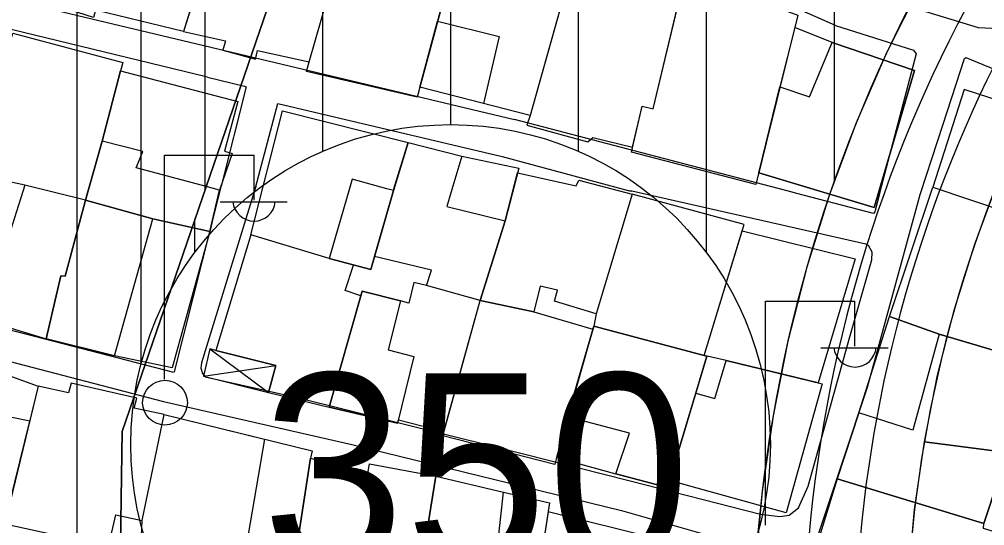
# Model space of a CAD drawing. Extents: x 417997 to 421451, y 4451742 to 4455216.
# Drawn here: x 420338.1 to 420413.6, y 4453009.8 to 4453049.4 of the extents above; entities that cross this region are included whole.
import ezdxf

# ---------------------------------------------------------------- set-up
doc = ezdxf.new("R2010")
doc.units = 0
for name, color, linetype in [('ADA', 7, 'Continuous'), ('ADAKENARI', 7, 'Continuous'), ('B_Mesken', 7, 'Continuous'), ('B_Sundurma', 7, 'Continuous'), ('B_Teras', 7, 'Continuous'), ('KALDIRIM', 7, 'Continuous'), ('PL_KON_MEV_350', 7, 'Continuous'), ('PL_KON_MEV_450', 7, 'Continuous'), ('S_Elektrik_Diregi', 7, 'Continuous'), ('SM_DAIRE', 7, 'Continuous'), ('SM_TAKS', 7, 'Continuous'), ('TR_ORTAYOGUNKONUT', 7, 'Continuous'), ('TR_YUKSEKYOGUNKONUT', 7, 'Continuous'), ('Yol_Sose', 7, 'Continuous')]:
    doc.layers.add(name, color=color, linetype=linetype)

msp = doc.modelspace()

# ---------------------------------------------------------------- linework, layer by layer
at = {"layer": 'ADA'}
for p, q in [((420346.185, 4453017.188), (420363.18, 4453066.755)), ((420346.185, 4453017.188), (420363.18, 4453066.755)), ((420345.713, 4452985.559), (420346.185, 4453017.188)), ((420345.713, 4452985.559), (420346.185, 4453017.188))]:
    msp.add_line(p, q, dxfattribs=at)
at = {"layer": 'ADAKENARI'}
for radius in [112, 112, 100, 100]:
    msp.add_arc((420507.441, 4452999.444), radius, 151.94774, 176.3542, dxfattribs=at)
at = {"layer": 'B_Mesken'}
for points in [[(420353.77, 4453057.422), (420350.982, 4453048.458), (420354.262, 4453047.729), (420354.043, 4453046.982), (420356.595, 4453046.293), (420356.749, 4453046.969), (420360.805, 4453046.089), (420363.274, 4453054.692), (420365.683, 4453063.439), (420356.218, 4453066.401)], [(420369.903, 4453060.653), (420373.788, 4453059.306), (420372.154, 4453054.128), (420369.24, 4453043.328), (420360.593, 4453045.322), (420360.805, 4453046.089), (420363.274, 4453054.692), (420365.386, 4453062.359)], [(420350.982, 4453048.458), (420344.088, 4453050.126), (420343.938, 4453049.546), (420340.911, 4453050.501), (420341.132, 4453051.122), (420343.665, 4453059.74), (420353.643, 4453057.012), (420352.026, 4453051.814)], [(420378.065, 4453041.896), (420369.448, 4453044.1), (420372.154, 4453054.128), (420372.493, 4453055.2), (420378.21, 4453053.848), (420379.116, 4453056.341), (420381.96, 4453055.408), (420381.541, 4453054.23)], [(420390.117, 4453052.599), (420386.416, 4453053.792), (420386.104, 4453052.871), (420381.47, 4453053.977), (420378.065, 4453041.896), (420377.814, 4453041.119), (420382.573, 4453039.828), (420382.979, 4453040.155), (420386.079, 4453039.397), (420386.818, 4453042.623), (420387.686, 4453042.41)], [(420390.201, 4453052.948), (420398.992, 4453049.717), (420395.705, 4453036.481), (420385.994, 4453039.023), (420386.818, 4453042.623), (420387.686, 4453042.41)], [(420337.632, 4453048.308), (420346.223, 4453046.026), (420346.057, 4453045.367), (420344.62, 4453039.87), (420343.313, 4453035.278), (420338.57, 4453036.429), (420334.34, 4453037.35)], [(420401.669, 4453047.596), (420398.752, 4453048.748), (420397.601, 4453044.113), (420395.936, 4453037.413), (420404.963, 4453034.703), (420408.107, 4453045.41)], [(420344.62, 4453039.87), (420346.057, 4453045.367), (420355.207, 4453042.975), (420354.175, 4453039.084), (420354.763, 4453038.903), (420353.788, 4453036.059), (420353.039, 4453032.829), (420348.584, 4453033.809), (420343.313, 4453035.278)], [(420409.537, 4453036.286), (420418.296, 4453033.333), (420419.04, 4453035.416), (420421.819, 4453034.41), (420423.649, 4453040.127), (420411.998, 4453043.921)], [(420368.527, 4453039.775), (420367.377, 4453036.018), (420365.603, 4453029.838), (420362.37, 4453030.71), (420356.224, 4453032.561), (420358.701, 4453042.243)], [(420377.181, 4453037.761), (420376.112, 4453033.655), (420374.159, 4453027.418), (420369.965, 4453028.606), (420370.349, 4453029.796), (420365.895, 4453030.857), (420367.377, 4453036.018), (420368.527, 4453039.775), (420372.732, 4453038.695)], [(420331.533, 4453027.068), (420336.282, 4453025.632), (420340.229, 4453024.428), (420341.393, 4453029.356), (420341.708, 4453029.316), (420343.313, 4453035.278), (420338.57, 4453036.429), (420334.34, 4453037.35), (420332.539, 4453031.047)], [(420377.087, 4453037.402), (420381.664, 4453036.395), (420381.87, 4453036.82), (420386.045, 4453035.748), (420383.224, 4453026.394), (420379.963, 4453027.367), (420380.214, 4453028.231), (420378.844, 4453028.544), (420378.365, 4453026.539), (420374.159, 4453027.418), (420376.112, 4453033.655)], [(420406.171, 4453026.168), (420409.537, 4453036.286), (420418.296, 4453033.333), (420420.523, 4453032.642), (420417.339, 4453022.631), (420410.047, 4453024.783)], [(420350.077, 4453022.161), (420345.582, 4453023.096), (420340.229, 4453024.428), (420341.393, 4453029.356), (420341.708, 4453029.316), (420343.313, 4453035.278), (420348.584, 4453033.809), (420353.039, 4453032.829)], [(420391.678, 4453023.137), (420394.799, 4453033.375), (420386.045, 4453035.748), (420383.224, 4453026.394), (420383.048, 4453025.408)], [(420356.224, 4453032.561), (420356.224, 4453032.561), (420353.49, 4453023.512), (420358.194, 4453022.346), (420357.627, 4453020.243), (420362.365, 4453019.085), (420364.843, 4453027.803), (420363.609, 4453028.215), (420364.261, 4453030.2), (420362.37, 4453030.71)], [(420394.646, 4453032.871), (420403.472, 4453030.67), (420400.583, 4453020.998), (420393.394, 4453022.747), (420391.678, 4453023.137)], [(420367.767, 4453018.096), (420371.322, 4453017.176), (420374.159, 4453027.418), (420369.965, 4453028.606), (420368.972, 4453028.832), (420368.59, 4453027.216), (420367.943, 4453027.4), (420364.939, 4453028.156), (420364.843, 4453027.803), (420362.365, 4453019.085), (420367.702, 4453017.832)], [(420380.142, 4453015.169), (420380.005, 4453014.604), (420371.231, 4453016.848), (420374.159, 4453027.418), (420378.365, 4453026.539), (420382.982, 4453025.182)], [(420406.171, 4453026.168), (420410.047, 4453024.783), (420418.418, 4453022.312), (420416.767, 4453016.683), (420415.847, 4453017.007), (420413.541, 4453010.004), (420402.063, 4453013.479), (420403.774, 4453018.64)], [(420380.979, 4453018.34), (420380.142, 4453015.169), (420384.769, 4453013.879), (420388.814, 4453012.819), (420388.973, 4453013.351), (420391.009, 4453020.189), (420391.871, 4453023.086), (420391.678, 4453023.137), (420383.048, 4453025.408)], [(420328.176, 4453011.741), (420330.971, 4453023.824), (420335.971, 4453022.743), (420335.771, 4453022.123), (420339.618, 4453020.719), (420337.399, 4453011.645), (420334.582, 4453012.373), (420334.148, 4453010.25)], [(420391.009, 4453020.189), (420392.508, 4453019.768), (420393.394, 4453022.747), (420400.889, 4453020.924), (420398.09, 4453010.835), (420388.973, 4453013.351)], [(420339.618, 4453020.719), (420336.993, 4453009.984), (420345.105, 4453008.205), (420345.669, 4453010.676), (420347.751, 4453010.229), (420349.459, 4453018.506), (420347.124, 4453019.001), (420347.312, 4453019.798), (420342.197, 4453020.961), (420341.992, 4453020.222)], [(420347.647, 4453007.837), (420347.751, 4453010.229), (420349.459, 4453018.506), (420361.023, 4453015.682), (420360.888, 4453015.099), (420359.431, 4453005.613), (420358.725, 4453005.599)], [(420360.888, 4453015.099), (420365.374, 4453013.9), (420365.501, 4453014.661), (420370.686, 4453013.686), (420369.063, 4453003.525), (420365.526, 4453004.396), (420365.823, 4453006.524), (420363.915, 4453006.925), (420363.244, 4453004.752), (420359.431, 4453005.613)], [(420369.063, 4453003.525), (420370.686, 4453013.686), (420375.975, 4453012.459), (420379.592, 4453011.605), (420378.008, 4453001.461), (420374.86, 4453002.24)], [(420402.063, 4453013.479), (420399.619, 4453005.523), (420412.488, 4453001.402), (420414.979, 4453009.163), (420413.507, 4453009.608), (420413.541, 4453010.004)], [(420388.101, 4453008.785), (420379.483, 4453010.909), (420378.008, 4453001.461), (420385.102, 4452999.954), (420385.697, 4452999.849)]]:
    msp.add_lwpolyline(points, close=True, dxfattribs=at)
at = {"layer": 'B_Sundurma'}
for p, q in [((420353.017, 4453023.648), (420357.627, 4453020.243)), ((420352.539, 4453021.512), (420358.194, 4453022.346))]:
    msp.add_line(p, q, dxfattribs=at)
msp.add_lwpolyline([(420353.49, 4453023.512), (420353.017, 4453023.648), (420352.539, 4453021.512), (420357.627, 4453020.243), (420358.194, 4453022.346)], close=True, dxfattribs=at)
at = {"layer": 'B_Teras'}
for points in [[(420365.386, 4453062.359), (420369.903, 4453060.653), (420368.38, 4453055.136), (420372.154, 4453054.128), (420369.24, 4453043.328), (420360.593, 4453045.322), (420360.805, 4453046.089), (420363.274, 4453054.692)], [(420370.839, 4453049.255), (420375.638, 4453048.056), (420374.417, 4453042.829), (420369.448, 4453044.1)], [(420401.318, 4453035.798), (420395.936, 4453037.413), (420397.601, 4453044.113), (420399.899, 4453043.345), (420401.669, 4453047.596), (420408.107, 4453045.41), (420405.272, 4453035.756), (420404.963, 4453034.703)], [(420352.858, 4453036.308), (420347.276, 4453037.805), (420347.778, 4453039.077), (420344.62, 4453039.87), (420343.634, 4453036.405), (420343.313, 4453035.278), (420348.584, 4453033.809), (420353.039, 4453032.829), (420353.788, 4453036.059)], [(420367.418, 4453036.155), (420368.527, 4453039.775), (420372.732, 4453038.695), (420371.951, 4453036.107), (420371.545, 4453034.762), (420376.112, 4453033.655), (420374.159, 4453027.418), (420369.965, 4453028.606), (420370.349, 4453029.796), (420365.895, 4453030.857), (420367.377, 4453036.018)], [(420366.861, 4453036.16), (420364.152, 4453036.906), (420363.946, 4453036.191), (420362.37, 4453030.71), (420365.603, 4453029.838), (420367.377, 4453036.018)], [(420343.313, 4453035.278), (420338.57, 4453036.429), (420336.63, 4453030.331), (420337.391, 4453030.022), (420336.282, 4453025.632), (420340.229, 4453024.428), (420341.393, 4453029.356), (420341.708, 4453029.316)], [(420343.313, 4453035.278), (420341.708, 4453029.316), (420341.393, 4453029.356), (420340.229, 4453024.428), (420345.582, 4453023.096), (420348.584, 4453033.809)], [(420364.843, 4453027.803), (420364.939, 4453028.156), (420367.943, 4453027.4), (420366.958, 4453023.58), (420368.985, 4453023.059), (420367.702, 4453017.832), (420362.365, 4453019.085)], [(420385.83, 4453017.067), (420380.979, 4453018.34), (420383.048, 4453025.408), (420391.871, 4453023.086), (420388.814, 4453012.819), (420384.769, 4453013.879)], [(420402.063, 4453013.479), (420413.541, 4453010.004), (420415.847, 4453017.007), (420416.767, 4453016.683), (420418.418, 4453022.312), (420410.047, 4453024.783), (420407.974, 4453017.287), (420403.774, 4453018.64)], [(420338.955, 4453018.005), (420332.416, 4453019.324), (420330.606, 4453011.134), (420334.148, 4453010.25), (420334.582, 4453012.373), (420337.399, 4453011.645)], [(420357.305, 4453016.59), (420355.537, 4453006.243), (420347.647, 4453007.837), (420347.751, 4453010.229), (420349.459, 4453018.506)], [(420375.975, 4453012.459), (420379.592, 4453011.605), (420378.008, 4453001.461), (420374.86, 4453002.24)]]:
    msp.add_lwpolyline(points, close=True, dxfattribs=at)
at = {"layer": 'KALDIRIM'}
for radius in [108, 108, 104, 104]:
    msp.add_arc((420507.441, 4452999.444), radius, 151.94774, 176.3542, dxfattribs=at)
at = {"layer": 'PL_KON_MEV_350'}
msp.add_lwpolyline([(420550.791, 4452949.903), (420414.634, 4452958.255), (420405.289, 4452968.847), (420407.643, 4453005.803), (420408.123, 4453011.105), (420408.885, 4453016.375), (420431.073, 4453013.512), (420430.601, 4452980.471), (420469.779, 4452979.055), (420473.555, 4453017.76), (420489.131, 4453057.409), (420460.338, 4453068.738), (420431.073, 4453013.512), (420408.885, 4453016.375), (420409.925, 4453021.596), (420411.242, 4453026.754), (420412.832, 4453031.836), (420414.69, 4453036.825), (420416.811, 4453041.708), (420419.189, 4453046.472), (420502.784, 4453203.345)], dxfattribs=at)
msp.add_lwpolyline([(420345.713, 4452985.559), (420346.185, 4453017.188), (420363.18, 4453066.755), (420380.647, 4453058.73), (420434.399, 4453163.753), (420449.713, 4453190.777), (420473.239, 4453173.418), (420408.599, 4453052.115), (420405.936, 4453046.78), (420403.56, 4453041.311), (420401.479, 4453035.722), (420399.699, 4453030.032), (420398.223, 4453024.254), (420397.058, 4453018.406), (420396.205, 4453012.505), (420395.668, 4453006.566), (420393.311, 4452969.582), (420382.694, 4452960.215), (420311.223, 4452964.599), (420301.856, 4452975.193), (420302.652, 4452988.122)], close=True, dxfattribs=at)
at = {"layer": 'PL_KON_MEV_450'}
msp.add_lwpolyline([(420434.399, 4453163.753), (420380.647, 4453058.73), (420363.18, 4453066.755), (420346.185, 4453017.188), (420345.713, 4452985.559), (420302.652, 4452988.122), (420305.193, 4453029.398), (420305.766, 4453035.576), (420306.721, 4453041.706), (420308.054, 4453047.765), (420309.761, 4453053.73), (420311.834, 4453059.578), (420314.266, 4453065.286), (420317.047, 4453070.832), (420320.166, 4453076.195), (420323.613, 4453081.354), (420327.372, 4453086.289), (420403.815, 4453180.435)], close=True, dxfattribs=at)
msp.add_lwpolyline([(420434.399, 4453163.753), (420380.647, 4453058.73), (420363.18, 4453066.755), (420346.185, 4453017.188), (420345.713, 4452985.559), (420302.652, 4452988.122), (420305.193, 4453029.398), (420305.766, 4453035.576), (420306.721, 4453041.706), (420308.054, 4453047.765), (420309.761, 4453053.73), (420311.834, 4453059.578), (420314.266, 4453065.286), (420317.047, 4453070.832), (420320.166, 4453076.195), (420323.613, 4453081.354), (420327.372, 4453086.289), (420403.815, 4453180.435)], close=True, dxfattribs=at)
at = {"layer": 'S_Elektrik_Diregi'}
for p, q in [((420349.485, 4453021.275), (420349.485, 4453038.775)), ((420349.485, 4453038.775), (420356.485, 4453038.775)), ((420356.485, 4453035.275), (420356.485, 4453038.775)), ((420353.825, 4453035.135), (420359.075, 4453035.135)), ((420396.464, 4453009.87), (420396.464, 4453027.37)), ((420396.464, 4453027.37), (420403.464, 4453027.37)), ((420403.464, 4453023.87), (420403.464, 4453027.37)), ((420400.804, 4453023.73), (420406.054, 4453023.73))]:
    msp.add_line(p, q, dxfattribs=at)
msp.add_circle((420349.521, 4453019.439), 1.75, dxfattribs=at)
for centre in [(420356.486, 4453035.288), (420403.465, 4453023.883)]:
    msp.add_arc(centre, 1.658, 184.83843, 355.14641, dxfattribs=at)
at = {"layer": 'SM_DAIRE'}
msp.add_circle((420371.847, 4453016.172), 25, dxfattribs=at)
msp.add_circle((420371.847, 4453016.172), 25, dxfattribs=at)
at = {"layer": 'TR_ORTAYOGUNKONUT'}
for p, q in [((420401.856, 4453036.735), (420401.856, 4453100.17)), ((420401.856, 4453036.735), (420401.856, 4453100.17)), ((420391.856, 4453031.159), (420391.856, 4453080.632)), ((420391.856, 4453031.159), (420391.856, 4453080.632)), ((420361.856, 4453039.09), (420361.856, 4453062.895)), ((420361.856, 4453039.09), (420361.856, 4453062.895)), ((420371.856, 4453041.172), (420371.856, 4453062.769)), ((420371.856, 4453041.172), (420371.856, 4453062.769)), ((420381.856, 4453039.081), (420381.856, 4453061.093)), ((420381.856, 4453039.081), (420381.856, 4453061.093)), ((420351.856, 4453031.186), (420351.856, 4453033.728)), ((420351.856, 4453031.186), (420351.856, 4453033.728))]:
    msp.add_line(p, q, dxfattribs=at)
at = {"layer": 'TR_YUKSEKYOGUNKONUT'}
for p, q in [((420347.652, 4453022.468), (420347.652, 4453111.266)), ((420347.652, 4453022.468), (420347.652, 4453111.266)), ((420342.652, 4452985.741), (420342.652, 4453105.108)), ((420342.652, 4452985.741), (420342.652, 4453105.108)), ((420352.652, 4453036.049), (420352.652, 4453100.153)), ((420352.652, 4453036.049), (420352.652, 4453100.153))]:
    msp.add_line(p, q, dxfattribs=at)
at = {"layer": 'Yol_Sose'}
for points in [[(420422.45, 4453064.58), (420415.577, 4453049.148), (420414.648, 4453048.658), (420413.121, 4453048.743), (420396.452, 4453053.848), (420383.265, 4453059.243), (420383.096, 4453059.899), (420390.263, 4453074.474), (420398.036, 4453089.803), (420410.166, 4453113.467)], [(420401.94, 4453048.925), (420396.914, 4453051.164), (420365.846, 4453063.788), (420344.543, 4453071.969), (420328.443, 4453076.75), (420318.616, 4453079.132), (420318.134, 4453079.073), (420312.783, 4453076.726), (420311.953, 4453076.178), (420307.165, 4453069.608), (420304.318, 4453060.855), (420304.036, 4453059.526), (420304.268, 4453059.184), (420305.283, 4453058.988), (420335.46, 4453051.445), (420376.849, 4453041.568)], [(420352.838, 4453044.892), (420306.015, 4453056.263), (420305.585, 4453056.283), (420305.056, 4453055.95), (420302.342, 4453049.186)], [(420401.94, 4453048.925), (420408.041, 4453046.996), (420408.255, 4453046.708), (420405.389, 4453035.823)], [(420410.347, 4453041.218), (420412.034, 4453046.328), (420412.121, 4453046.409), (420435.317, 4453036.88), (420435.218, 4453036.518), (420434.999, 4453035.51)], [(420352.838, 4453044.892), (420355.73, 4453044.172), (420355.868, 4453044.111), (420353.912, 4453036.366)], [(420356.62, 4453036.338), (420358.345, 4453042.816), (420375.869, 4453038.685), (420385.724, 4453036.03)], [(420398.543, 4453035.895), (420376.849, 4453041.568)], [(420408.58, 4453035.789), (420410.347, 4453041.218)], [(420353.894, 4453036.297), (420350.249, 4453021.863), (420350.219, 4453021.808), (420316.895, 4453030.429), (420299.253, 4453035.883), (420299.482, 4453036.87)], [(420356.599, 4453036.268), (420352.879, 4453024.178), (420352.369, 4453022.547), (420352.323, 4453022.149), (420352.445, 4453021.721), (420352.675, 4453021.468), (420359.752, 4453019.879), (420375.39, 4453015.983), (420385.886, 4453013.327), (420396.078, 4453010.725), (420397.591, 4453010.533), (420398.308, 4453010.655), (420399.056, 4453011.234), (420399.804, 4453012.909), (420403.055, 4453024.587), (420404.772, 4453030.61), (420404.799, 4453031.195), (420404.527, 4453031.713), (420404.319, 4453031.839), (420386.021, 4453035.959)], [(420353.912, 4453036.366), (420353.894, 4453036.297)], [(420356.62, 4453036.338), (420356.599, 4453036.268)], [(420356.601, 4453036.268), (420356.62, 4453036.338)], [(420385.724, 4453036.03), (420385.989, 4453035.959)], [(420386.021, 4453035.959), (420385.833, 4453036.001)], [(420398.814, 4453035.824), (420398.543, 4453035.895)], [(420405.372, 4453035.755), (420405.006, 4453034.365), (420404.916, 4453034.228), (420398.814, 4453035.824)], [(420400.684, 4453009.392), (420404.449, 4453020.65), (420408.558, 4453035.722)], [(420405.389, 4453035.823), (420405.372, 4453035.755)], [(420408.558, 4453035.722), (420408.58, 4453035.789)], [(420299.904, 4453032.263), (420301.04, 4453032.219), (420315.519, 4453028.453), (420336.095, 4453022.989), (420349.409, 4453019.544), (420364.122, 4453016.178), (420385.204, 4453011.016), (420397.064, 4453007.63), (420398.3, 4453007.506), (420399.107, 4453007.532), (420399.647, 4453007.727), (420400.349, 4453008.444), (420400.684, 4453009.392)]]:
    msp.add_lwpolyline(points, dxfattribs=at)

# ---------------------------------------------------------------- texts
at = {"layer": 'SM_TAKS'}
msp.add_text('350', height=15, dxfattribs=at).set_placement((420357.105, 4453006.729))
msp.add_text('350', height=15, dxfattribs=at).set_placement((420357.105, 4453006.729))

doc.saveas('drawing.dxf')
